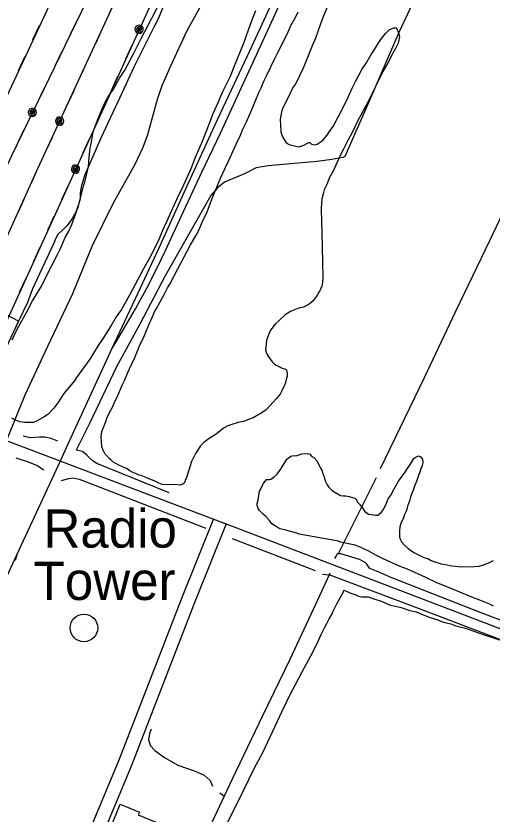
# Model space of a CAD drawing. Extents: x 3625074 to 3663148, y 511451 to 537151.
# Drawn here: x 3653719 to 3654754, y 520518 to 522253 of the extents above; entities that cross this region are included whole.
import ezdxf

# ---------------------------------------------------------------- set-up
doc = ezdxf.new("R2010")
doc.units = 0
for name, color, linetype in [('V-BLDG-OTLN', 7, 'Continuous'), ('V-RAIL-TRAK', 7, 'Continuous'), ('V-ROAD-CNTR', 7, 'Continuous'), ('V-SITE-VEGE', 7, 'Continuous'), ('V-TOPO-SHOR', 7, 'Continuous'), ('V-TOPO-TOWR', 7, 'Continuous'), ('V-TOPO-TOWR-IDEN', 7, 'Continuous'), ('V-UTIL-LINE', 7, 'Continuous')]:
    doc.layers.add(name, color=color, linetype=linetype)

msp = doc.modelspace()

# ---------------------------------------------------------------- linework, layer by layer
at = {"layer": 'V-BLDG-OTLN'}
msp.add_lwpolyline([(3654013.2, 520455.3), (3653926.1, 520491.2), (3653945.9, 520539.3), (3653987.8, 520522), (3653985.4, 520516.1), (3654030.6, 520497.5)], close=True, dxfattribs=at)
at = {"layer": 'V-RAIL-TRAK'}
for points in [[(3653815.9, 521285.9), (3653833.1, 521323), (3653916.8, 521505.7), (3653927.9, 521529.5), (3653979.1, 521639), (3654029.8, 521747.3), (3654095.4, 521891.6), (3654159.2, 522030.6), (3654227.6, 522176.9), (3654302.8, 522341.3), (3654380.8, 522510.6), (3654457.6, 522677.1), (3654542.5, 522860.5), (3654620.4, 523030.2), (3654700.3, 523203.6), (3654789.4, 523396.7)], [(3653927.9, 521529.5), (3653938.6, 521546.7), (3653949, 521563.9), (3653959.3, 521581.3), (3653969.4, 521598.8), (3653979.3, 521616.3), (3653989, 521634), (3653998.5, 521651.8), (3654007.9, 521669.6), (3654017.1, 521687.6), (3654026.1, 521705.6), (3654034.9, 521723.8), (3654043.5, 521742), (3654083.6, 521827.6), (3654123.7, 521913.1), (3654163.8, 521998.6), (3654291.3, 522275.8)], [(3652732.3, 518963.1), (3652791.5, 519088.7), (3652860.2, 519236.2), (3652931.3, 519389), (3653006.9, 519554.6), (3653078, 519706.6), (3653158, 519877.9), (3653243.2, 520062.2), (3653334.4, 520253.8), (3653417, 520430.8), (3653500.4, 520609.8), (3653578, 520774.3), (3653667.2, 520965), (3653721, 521081.3), (3653755.1, 521154.9), (3653815.9, 521285.9)], [(3653721, 521081.3), (3653717.6, 521069.4)]]:
    msp.add_lwpolyline(points, dxfattribs=at)
at = {"layer": 'V-ROAD-CNTR'}
for points in [[(3653699, 521329.7), (3653739.6, 521429.2), (3653788.5, 521535.1), (3653843.1, 521650), (3653885.3, 521752.7), (3653931.2, 521846.7), (3653978.4, 521931.1), (3653995.6, 521967.7), (3654005.8, 521995.3), (3654027.4, 522072.2), (3654037.6, 522101.8), (3654056.2, 522144.3), (3654091.7, 522221.8), (3654140.5, 522310.3)], [(3652929.5, 521621.7), (3654210.7, 521136), (3655876.2, 520498.9), (3657210.7, 519993.9), (3657249.9, 519977.3), (3657288.6, 519969.9)], [(3654148.6, 521159.8), (3654079, 520986.8), (3653942.9, 520634.8), (3653875.4, 520473.7)], [(3654176.5, 521148.6), (3654106.9, 520975.8), (3653970.8, 520623.6), (3653903.1, 520462.1)]]:
    msp.add_lwpolyline(points, dxfattribs=at)
at = {"layer": 'V-SITE-VEGE'}
for points in [[(3653711.1, 521548.7), (3653721.7, 521572.5), (3653732.4, 521590), (3653745.8, 521615.2), (3653753.1, 521629.9), (3653775.3, 521665.6), (3653787.2, 521690.8), (3653796.6, 521709), (3653809.3, 521732.8), (3653816.6, 521747.5), (3653826.5, 521771.2), (3653834.6, 521785.2), (3653841.2, 521799.9), (3653846.4, 521815.9), (3653855.7, 521840.4), (3653866.6, 521882.8), (3653870.5, 521897.4), (3653876.8, 521926), (3653878.5, 521945.4), (3653880.9, 521966.2), (3653882.8, 521975.2), (3653885.9, 521991.9), (3653887.1, 522001), (3653891.8, 522012.8), (3653897, 522026.8), (3653906.9, 522051.2), (3653914.2, 522067.3), (3653921.6, 522079.9), (3653930.4, 522092.5), (3653944.4, 522117.7), (3653955.9, 522135.3), (3653976.6, 522173.8), (3653991.9, 522203.8), (3654014.6, 522247.9), (3654026.6, 522271)], [(3654396.4, 522274.1), (3654387.1, 522251)], [(3654240.1, 522264.1), (3654228.2, 522234.8), (3654214.4, 522195), (3654192.6, 522140.6), (3654184.7, 522121.7), (3654168.7, 522088.2), (3654158.1, 522064.4), (3654147.5, 522040), (3654133.6, 522004.4), (3654124.4, 521980), (3654109.2, 521945), (3654099.3, 521920.6), (3654083.3, 521885), (3654070, 521857), (3654050.1, 521813.7), (3654038.8, 521787.8), (3654028.9, 521763.4), (3654010.2, 521727.7), (3653996.8, 521703.2), (3653966.1, 521645.8), (3653948.7, 521615), (3653937.2, 521598.9), (3653926.5, 521580), (3653910.4, 521554.7), (3653898.3, 521536.5), (3653880.2, 521507), (3653868.7, 521490.9), (3653851.2, 521467), (3653846.5, 521460), (3653823.5, 521432.5), (3653810.7, 521412.2), (3653801.9, 521400.2), (3653789, 521386.8), (3653780.8, 521381.8), (3653765.7, 521373.2), (3653757.5, 521369.6), (3653738.8, 521369.2)], [(3654126.4, 521809.6), (3654134.4, 521825), (3654142.2, 521846.7), (3654146.9, 521858.5), (3654152.1, 521871.8), (3654164.7, 521901.8), (3654173.4, 521920.7), (3654180.7, 521936), (3654197.9, 521974.5), (3654207.2, 521994), (3654212.5, 522006.6), (3654220.5, 522022.7), (3654225.8, 522034.6), (3654235.1, 522056.2), (3654241.1, 522070.9), (3654247.7, 522086.3), (3654252.3, 522096.7), (3654258.9, 522112.8), (3654264.3, 522122.6), (3654282.3, 522160.3), (3654288.2, 522172.2), (3654295.6, 522187.6), (3654310.9, 522218.4), (3654316.9, 522232.4), (3654327.6, 522251.3), (3654332.9, 522261.8)], [(3654387.1, 522251), (3654380.5, 522233.6), (3654370.7, 522205), (3654363.4, 522188.2), (3654352.9, 522162.4), (3654343.6, 522139.4), (3654327.6, 522106.5), (3654321.6, 522097.4), (3654310.2, 522074.3), (3654298.2, 522050.5), (3654295.7, 522040.8), (3654293.9, 522026.9), (3654294.1, 522017.2), (3654295.1, 522001.3), (3654298.7, 521990.3), (3654306.6, 521977.3), (3654313.6, 521973.3), (3654327.5, 521970.1), (3654335.2, 521968.8), (3654345.5, 521972.5), (3654351.6, 521976.1), (3654355.8, 521977.6), (3654358.5, 521978.3), (3654362.1, 521974.2), (3654369, 521973), (3654373.8, 521974.4), (3654382.7, 521980.2), (3654387.5, 521983.7), (3654395.6, 521993.6), (3654401, 522002), (3654410.5, 522014.6), (3654415.1, 522025.8), (3654421.1, 522035.6), (3654435.8, 522064.3), (3654441.8, 522076.2), (3654450.4, 522095.8), (3654457.7, 522110.4), (3654471.1, 522136.3), (3654480.5, 522150.4), (3654491.9, 522169.3), (3654498.6, 522179.8), (3654506.7, 522193.1), (3654512.8, 522201.6), (3654522.9, 522214.9), (3654531, 522222.7), (3654540.7, 522227), (3654546.2, 522227.1), (3654547.6, 522225.1), (3654551.3, 522216.2), (3654552.8, 522208.6), (3654550.3, 522194), (3654544.3, 522182.1), (3654534.9, 522165.3), (3654528.3, 522152), (3654516.9, 522131.7), (3654507.6, 522113.5), (3654493.6, 522084.8), (3654484.2, 522065.9), (3654468.9, 522037.2), (3654463.5, 522027.4), (3654450.2, 521999.5), (3654441.5, 521984.1), (3654432.2, 521965.2), (3654425.5, 521952.6), (3654416.9, 521933.7), (3654410.3, 521918.4), (3654400.2, 521900.2), (3654395.6, 521888.3), (3654389.6, 521875), (3654387, 521866.7), (3654384.5, 521855.5), (3654383.3, 521846.5), (3654382.8, 521834.7), (3654383.4, 521804.3), (3654384.5, 521782.8), (3654386.4, 521685.2), (3654386, 521673.4), (3654384, 521665.8), (3654380.1, 521655.3), (3654377.4, 521651.8), (3654374.7, 521646.9), (3654368.6, 521637.8), (3654365.3, 521633.5), (3654357.1, 521626.5), (3654354.3, 521625), (3654344.1, 521620), (3654334.4, 521617.7), (3654316.5, 521610.4), (3654304.9, 521603.3), (3654291.3, 521591.2), (3654283.8, 521583.5), (3654273, 521570.1), (3654268.4, 521559.6), (3654263.7, 521547.8), (3654263.2, 521539.4), (3654262.1, 521527), (3654263.6, 521522.1), (3654265.7, 521517.3), (3654267.9, 521513.2), (3654272.9, 521506.4), (3654276.4, 521500.9)], [(3654276.4, 521500.9), (3654281.4, 521496.2), (3654284.9, 521494.2), (3654292.6, 521490.2), (3654298.2, 521487.5), (3654305.1, 521484.9), (3654307.3, 521482.8), (3654308.8, 521476.6), (3654308.9, 521469), (3654307.6, 521465.5), (3654305, 521456.5), (3654303.1, 521450.2), (3654297.7, 521438.3), (3654293.7, 521430.6), (3654284.9, 521420.7), (3654279.5, 521414.4), (3654270.7, 521404.5), (3654263.2, 521396.8), (3654251.6, 521388.9), (3654247.5, 521386.8), (3654235.2, 521379.6), (3654226.9, 521376.7), (3654213.9, 521371.6), (3654202.8, 521369.3), (3654188.4, 521364.8), (3654180.1, 521361.9), (3654170.5, 521356.9), (3654165.1, 521351.9), (3654152.1, 521342.7), (3654141.8, 521336.2), (3654128.2, 521326.3), (3654120.7, 521318.5), (3654110, 521301.7), (3654104.6, 521291.9), (3654101.3, 521284.2), (3654095.4, 521265.4), (3654093.4, 521261.2), (3654090.2, 521249.3), (3654087.5, 521243.8), (3654085.6, 521238.2), (3654082.2, 521235.3), (3654075.3, 521233.1), (3654066.3, 521234.3), (3654040.6, 521233.8), (3654037.2, 521234.5), (3654030.2, 521237.1), (3654023.2, 521241.1), (3654010.6, 521245.7), (3654002.2, 521249.7), (3653991.8, 521253.7), (3653986.9, 521254.9), (3653979.9, 521258.3), (3653975, 521259.6), (3653966.6, 521264.2), (3653961, 521268.3), (3653951.2, 521272.9), (3653944.3, 521275.6), (3653935.1, 521280.9), (3653930.2, 521283.6), (3653925.3, 521288.4), (3653922.5, 521290.4), (3653916.1, 521297.2), (3653913.3, 521300.6), (3653909, 521308.8), (3653906.1, 521316.4), (3653905.1, 521328.8), (3653905, 521337.1), (3653906.1, 521349.6), (3653909.4, 521358.7), (3653914.7, 521371.3), (3653917.3, 521378.9), (3653921.9, 521389.4), (3653926, 521395.7), (3653930, 521404.1), (3653932.6, 521411.8), (3653938.6, 521423), (3653943.3, 521432.8), (3653950.5, 521450.2), (3653955.9, 521462.1), (3653962.5, 521478.2), (3653966.5, 521485.9), (3653971.8, 521498.4), (3653977.8, 521510.3), (3653984.4, 521526.4), (3653989, 521538.2), (3653997.7, 521555), (3654002.9, 521569), (3654010.2, 521586.4), (3654013.6, 521592.7), (3654021.5, 521611.6), (3654024.8, 521617.2), (3654040.9, 521645.9), (3654048.9, 521662), (3654053.6, 521669.7), (3654062.3, 521686.5), (3654064.3, 521689.3), (3654099, 521755.8), (3654110.4, 521775.4), (3654114.4, 521781), (3654121, 521797.8), (3654126.4, 521809.6)], [(3653738.8, 521369.2), (3653727.7, 521370.4), (3653720, 521373.7), (3653710.2, 521378.4)], [(3654532.2, 521066.1), (3654516.1, 521073.4), (3654501.4, 521080.8), (3654486.7, 521089.5), (3654467.8, 521098.1), (3654456.7, 521102.8), (3654442.1, 521105.2), (3654432.3, 521107.8), (3654422.6, 521109.7), (3654420.5, 521111.1), (3654335, 521126.7), (3654330.1, 521128.7), (3654314.1, 521133.2), (3654305.7, 521135.1), (3654293.9, 521138.4), (3654286.9, 521141.7), (3654275.7, 521149.1), (3654270.7, 521155.9), (3654262.9, 521164.8), (3654256.6, 521170.2), (3654248.8, 521177.6), (3654246, 521182.4), (3654243.8, 521188.6), (3654243.7, 521192.8), (3654245.6, 521201.1), (3654247.5, 521210.9), (3654248.7, 521219.9), (3654250, 521222), (3654254.7, 521231.8), (3654257.4, 521236.7), (3654261.4, 521241.6), (3654264.1, 521245.1), (3654270.4, 521245.2), (3654273.8, 521246), (3654280.6, 521251), (3654287.4, 521256.7), (3654294.2, 521267.2), (3654298.2, 521272.8), (3654303.6, 521282.6), (3654308.3, 521289.6), (3654317.1, 521296), (3654319.9, 521296.8), (3654331, 521297.7), (3654340.6, 521301.3), (3654353, 521301.6), (3654357.9, 521300.3), (3654362.9, 521295.5), (3654367.8, 521292.2), (3654374.1, 521285.4), (3654381.4, 521270.3), (3654384.2, 521265.5), (3654386.5, 521257.9), (3654388.6, 521253.1), (3654392.3, 521240.7), (3654395.9, 521233.8), (3654398.8, 521229.7), (3654405.8, 521222.3), (3654410.8, 521218.2), (3654424.8, 521210.9), (3654431.7, 521209.6), (3654436.6, 521209.7), (3654443.5, 521208.5), (3654448.4, 521207.2), (3654456.1, 521204.6), (3654458.2, 521202.5), (3654460.3, 521199.8), (3654461.8, 521195.7), (3654466, 521191.6), (3654470.3, 521186.1), (3654473.1, 521182), (3654477.4, 521176.6), (3654480.2, 521174.5), (3654485.8, 521169.8), (3654492.1, 521169.2), (3654501.1, 521168), (3654505.9, 521168.1), (3654514.1, 521174.5), (3654518.8, 521181.5), (3654524.8, 521194.1), (3654528.8, 521203.2), (3654534.2, 521211.6), (3654540.9, 521223.5), (3654550.9, 521241.7), (3654557, 521249.5), (3654565.8, 521261.4), (3654570.5, 521269.1), (3654577.9, 521280.3), (3654584.6, 521290.9), (3654587.3, 521293), (3654594.2, 521296.6), (3654599, 521294.6), (3654603.3, 521289.8), (3654603.5, 521281.5), (3654602.2, 521276), (3654599.6, 521268.3), (3654597.6, 521262), (3654593, 521249.5), (3654590.4, 521241.1), (3654585.7, 521230.6), (3654583.1, 521222.3), (3654577.2, 521207.6)], [(3654577.2, 521207.6), (3654574.6, 521199.2), (3654570.7, 521187.4), (3654569.4, 521181.1), (3654567.4, 521176.3), (3654564.1, 521169.3), (3654562.8, 521164.4), (3654559.5, 521156.7), (3654556.8, 521151.8), (3654554.2, 521142.1), (3654553, 521133.7), (3654553.3, 521119.9), (3654555.5, 521114.4), (3654557.6, 521109.6), (3654564.7, 521102.1), (3654571.8, 521095.3), (3654584.4, 521086.6), (3654592.8, 521082.6), (3654606.1, 521075.9), (3654614.4, 521073.3), (3654622.1, 521069.3), (3654629.8, 521066), (3654643.8, 521062.1), (3654652.8, 521060.2), (3654666.7, 521057.7), (3654674.3, 521057.1), (3654688.2, 521055.3), (3654715.2, 521055.9), (3654726.3, 521056.8), (3654733.8, 521059), (3654747.6, 521064.1), (3654757.2, 521069.2)], [(3654757.1, 520970.1), (3654749.4, 520974.1), (3654727.7, 520982.7), (3654713.8, 520988), (3654675.4, 521003.8), (3654650.9, 521014.4), (3654634.2, 521021), (3654610.4, 521032.4), (3654594.3, 521039.7), (3654570.6, 521050.3), (3654554.5, 521056.2), (3654532.2, 521066.1)], [(3654417, 520974.7), (3654423.8, 520988.1), (3654431.4, 521000.8), (3654432.1, 521004.7), (3654447, 520998), (3654458, 520994.3), (3654464.3, 520992), (3654471.4, 520990.6), (3654476.9, 520989.9), (3654485.4, 520990.1), (3654493.3, 520987.1), (3654515.3, 520979.8), (3654531.1, 520973), (3654543.6, 520970.2), (3654557, 520967.3), (3654575.8, 520960.6), (3654589.2, 520957.8), (3654606.5, 520950.3), (3654619.9, 520945.1), (3654636.4, 520940), (3654648.1, 520935.5), (3654664.6, 520931.9), (3654675.6, 520927.5), (3654696.8, 520922.4), (3654712.6, 520916.5), (3654736.9, 520907.6), (3654753.4, 520902.4), (3654777, 520894.3)], [(3654169.8, 520479.5), (3654190.1, 520521.3), (3654203.6, 520548.1), (3654237.4, 520616.7), (3654257, 520653), (3654297.5, 520740.5), (3654316.2, 520779.1), (3654326.8, 520799.6), (3654341.8, 520827.2), (3654365.2, 520871.4), (3654377.2, 520895.1), (3654383.2, 520908.5), (3654390.7, 520924.2), (3654395.2, 520932.1), (3654400.5, 520942.4), (3654405.8, 520951.9), (3654408.8, 520958.9), (3654417, 520974.7)]]:
    msp.add_lwpolyline(points, dxfattribs=at)
at = {"layer": 'V-TOPO-SHOR'}
for p, q in [((3654502.3, 521249.1), (3654419.8, 521083.8)), ((3654189.5, 521117.3), (3654369.9, 521047.8)), ((3654385.6, 521039.7), (3654400.4, 521038.4)), ((3654401.8, 521042), (3654400.4, 521038.4)), ((3654162.7, 520563.9), (3654172, 520556.9))]:
    msp.add_line(p, q, dxfattribs=at)
for points in [[(3654805.8, 522752.7), (3654729.1, 522589.4), (3654699.5, 522528.3), (3654617.8, 522357.9), (3654551.7, 522217), (3654485.2, 522062.6), (3654434, 521947.7), (3654429.7, 521945.3), (3654405.7, 521941.3), (3654374.5, 521936.3), (3654268, 521927.1), (3654241.5, 521923), (3654216.1, 521909.9), (3654172.6, 521891.6), (3654157.8, 521879.5), (3654142.7, 521862.9), (3654043.7, 521688.2), (3653988.8, 521582.7), (3653938, 521490.4), (3653878.4, 521365.8), (3653850.6, 521309.4)], [(3654214.5, 522653.2), (3654177.6, 522577.4), (3654136.3, 522488.4), (3654124.2, 522460.5), (3654115.5, 522439), (3654107.5, 522421.4), (3654102.6, 522408.7), (3654095.4, 522394.7), (3654090.9, 522382.3), (3654087.6, 522370.4), (3654083.9, 522355.3), (3654082.2, 522341.4), (3654080.8, 522331.5), (3654076.6, 522322.7), (3654068.5, 522314.7), (3654060.3, 522308.6), (3654051.4, 522299.7), (3654045.7, 522288.1), (3654037, 522267.8), (3654028.7, 522246.7), (3654018.4, 522227.5), (3653975.8, 522141.6), (3653950, 522087)], [(3654910.2, 522105.4), (3654827.5, 521929.8), (3654748.9, 521764.5), (3654674.8, 521610.8), (3654606.8, 521466.3), (3654511, 521268.3)], [(3653950, 522087), (3653904.1, 521987.6), (3653869.3, 521907.8), (3653861.8, 521884.7), (3653859, 521868.9), (3653858.8, 521855.4), (3653855.5, 521843.1), (3653849.2, 521825.2), (3653839.6, 521809.2), (3653829.9, 521796.7), (3653821.4, 521787.9), (3653810.2, 521777.8), (3653806.3, 521770.2), (3653801.8, 521759), (3653755.1, 521659.6), (3653744.3, 521629.8), (3653725.3, 521589.7), (3653691.9, 521518.8), (3653640.6, 521410.6)], [(3653725.3, 521589.7), (3653653.4, 521627.4), (3653570.5, 521661), (3653478.5, 521697.9), (3653351.7, 521749.8)], [(3653810.4, 521328.5), (3653796.1, 521334.4), (3653782.5, 521337.3), (3653770.9, 521337.1), (3653760.2, 521336.5), (3653750.2, 521335.9), (3653734.9, 521339.8)], [(3654052.5, 521216), (3653895.5, 521279.8), (3653885.4, 521286.4), (3653873.2, 521298.5), (3653863.9, 521305.9), (3653850.6, 521309.4)], [(3653719.5, 521292.3), (3653748.3, 521283.3), (3653765.2, 521276.1), (3653779.7, 521266)], [(3653818.4, 521243.3), (3653834.7, 521247.6), (3653843.8, 521248.6), (3653856.6, 521246), (3653868.2, 521241.5), (3654010.3, 521186.5), (3654132.3, 521139.5)], [(3654885.5, 520897), (3654730.6, 520955.7), (3654536.7, 521031.2), (3654503, 521046), (3654488.5, 521052.1), (3654484.8, 521056.8), (3654482, 521061.2), (3654478.3, 521065.1), (3654466.2, 521071.6), (3654425.8, 521083.9), (3654419.8, 521083.8), (3654417.4, 521083.4), (3654415.9, 521081), (3654412, 521073.7)], [(3654400.4, 521038.4), (3654370.2, 520973.3), (3654314.4, 520853.9), (3654255, 520731.7), (3654189.2, 520593.8), (3654172, 520556.9), (3654124.6, 520455.9), (3654051.9, 520305.5), (3654038, 520275.8), (3653984.6, 520162), (3653908.8, 520006), (3653822.6, 519831), (3653735.8, 519648.1), (3653661.5, 519498.1), (3653596.9, 519359), (3653532, 519218.8), (3653464.6, 519079.6), (3653411.7, 518956.7), (3653342.1, 518807.2)], [(3655178.9, 520741.2), (3654993.6, 520811.3), (3654801.7, 520886), (3654606.3, 520960.6), (3654438.6, 521023.4), (3654400.4, 521038.4)], [(3654013.1, 520702.6), (3654009.7, 520693.4), (3654007.5, 520679.2), (3654011.8, 520666.1), (3654021.6, 520656.1), (3654042.2, 520640.8), (3654071.5, 520624.6), (3654108.8, 520611.1), (3654128.8, 520602.4), (3654141.7, 520591), (3654147, 520578.4)]]:
    msp.add_lwpolyline(points, dxfattribs=at)
at = {"layer": 'V-TOPO-TOWR'}
msp.add_line((3653867.2, 520922.7), (3653867.2, 520922.7), dxfattribs=at)
msp.add_circle((3653867.2, 520922.7), 30, dxfattribs=at)
at = {"layer": 'V-UTIL-LINE'}
for points in [[(3659771.1, 529450.8), (3657365.1, 528146.3), (3656699.1, 527790), (3656427.1, 527839), (3656327.5, 527630.3), (3656207.2, 527529.3), (3656013.8, 527060.1), (3655819.7, 526594.4), (3655623.7, 526137.8), (3655417.3, 525655), (3655218.7, 525191.1), (3655001.9, 524723.1), (3654787.3, 524262), (3654583.4, 523800.7), (3654361.6, 523341.6), (3654147.9, 522884.1), (3653919.5, 522383.1), (3653709.5, 521948.9), (3653498.5, 521494.6), (3653068.3, 520569.6), (3652663.4, 519678), (3651448.8, 517085.6)], [(3656277.2, 527897.8), (3656156.6, 527548.5), (3655755.9, 526641.3), (3655554.1, 526173.8), (3655354.7, 525697.2), (3654938.7, 524741.6), (3654301.9, 523369), (3653663.1, 522002.8), (3653424.5, 521499.8), (3652805, 520147.4), (3651873.3, 518122), (3651389.9, 517085)], [(3656593.7, 527803.8), (3655527.1, 525607.7), (3652897.2, 519829.4), (3651602.8, 517087.1)], [(3655691.9, 526101.8), (3655057, 524706.2), (3654410.7, 523315.7), (3653766.4, 521920.5), (3653279.9, 520844.6), (3652474, 519103.5), (3651527.9, 517086.4)], [(3653851.4, 522242.3), (3653836.6, 522211.7)], [(3653770.1, 522231.7), (3653755.7, 522200.9)], [(3653907, 522225), (3653892.7, 522194.1)], [(3653987.1, 522224), (3653990, 522224.5), (3653988.3, 522226.2), (3653985.6, 522225.6), (3653984.7, 522222.9), (3653987.7, 522221.3), (3653992.2, 522222.8), (3653992.1, 522227.1), (3653988.4, 522230.2), (3653984, 522228.8), (3653981.4, 522225.3), (3653982.6, 522220.6), (3653987.5, 522218), (3653995.3, 522220.3), (3653996.1, 522223.7), (3653995.6, 522227.2), (3653993.7, 522230.2), (3653990.9, 522232.2), (3653987.4, 522233), (3653984, 522232.5), (3653981, 522230.6), (3653978.9, 522227.8), (3653978.1, 522224.3), (3653978.7, 522220.9), (3653980.5, 522217.9), (3653983.4, 522215.8), (3653986.8, 522215), (3653990.3, 522215.6), (3653993.3, 522217.5), (3653995.3, 522220.3)], [(3653971, 522188.5), (3653956.9, 522157.6)], [(3653819.2, 522175.7), (3653804.4, 522145.1)], [(3653738.8, 522164.7), (3653724.4, 522133.9)], [(3653876, 522157.8), (3653861.7, 522126.9)], [(3653940.3, 522121.2), (3653926.2, 522090.2)], [(3653787, 522109.1), (3653772.2, 522078.5)], [(3653845, 522090.6), (3653830.7, 522059.7)], [(3653755.2, 522043.4), (3653758, 522043.8), (3653756.4, 522045.5), (3653753.7, 522045), (3653752.8, 522042.3), (3653755.7, 522040.6), (3653760.2, 522042.1), (3653760.3, 522046.3), (3653756.6, 522049.5), (3653752.2, 522048.3), (3653749.5, 522044.7), (3653750.6, 522040.1), (3653755.4, 522037.4), (3653763.3, 522039.5), (3653764.2, 522042.9), (3653763.7, 522046.3), (3653761.9, 522049.4), (3653759.1, 522051.5), (3653755.7, 522052.4), (3653752.2, 522051.9), (3653749.2, 522050.1), (3653747.1, 522047.3), (3653746.2, 522043.9), (3653746.7, 522040.4), (3653748.5, 522037.4), (3653751.3, 522035.3), (3653754.7, 522034.4), (3653758.2, 522034.9), (3653761.2, 522036.7), (3653763.3, 522039.5)], [(3653909.7, 522053.8), (3653895.6, 522022.9)], [(3653814.3, 522024.3), (3653817.2, 522024.8), (3653815.5, 522026.5), (3653812.8, 522025.9), (3653811.9, 522023.2), (3653814.9, 522021.6), (3653819.4, 522023.1), (3653819.4, 522027.4), (3653815.7, 522030.5), (3653811.3, 522029.2), (3653808.6, 522025.6), (3653809.8, 522020.9), (3653814.7, 522018.3), (3653822.5, 522020.6), (3653823.3, 522024), (3653822.8, 522027.5), (3653821, 522030.4), (3653818.1, 522032.5), (3653814.7, 522033.3), (3653811.2, 522032.8), (3653808.2, 522031), (3653806.2, 522028.1), (3653805.4, 522024.7), (3653805.9, 522021.2), (3653807.7, 522018.2), (3653810.6, 522016.2), (3653814, 522015.3), (3653817.5, 522015.9), (3653820.5, 522017.7), (3653822.5, 522020.6)], [(3653738.2, 522008.3), (3653723.4, 521977.7)], [(3653798, 521988.9), (3653783.7, 521958.1)], [(3653879, 521986.5), (3653864.9, 521955.5)], [(3653848.8, 521920), (3653851.6, 521920.6), (3653849.9, 521922.2), (3653847.3, 521921.6), (3653846.3, 521918.9), (3653849.4, 521917.3), (3653853.8, 521918.8), (3653853.8, 521923.1), (3653850.1, 521926.2), (3653845.7, 521924.8), (3653843, 521921.3), (3653844.3, 521916.6), (3653849.1, 521914), (3653857, 521916.3), (3653857.8, 521919.7), (3653857.2, 521923.2), (3653855.3, 521926.2), (3653852.5, 521928.2), (3653849.1, 521929), (3653845.6, 521928.5), (3653842.6, 521926.6), (3653840.6, 521923.8), (3653839.8, 521920.4), (3653840.3, 521916.9), (3653842.2, 521913.9), (3653845, 521911.9), (3653848.5, 521911.1), (3653851.9, 521911.6), (3653854.9, 521913.5), (3653857, 521916.3)], [(3653767, 521921.8), (3653766.4, 521920.5), (3653753, 521890.8)], [(3653832.6, 521884.5), (3653818.5, 521853.6)], [(3653736.5, 521854.3), (3653722.5, 521823.3)], [(3653802, 521817.2), (3653787.9, 521786.3)], [(3653771.3, 521749.8), (3653757.2, 521718.9)], [(3653740.6, 521682.5), (3653726.6, 521651.5)]]:
    msp.add_lwpolyline(points, dxfattribs=at)

# ---------------------------------------------------------------- texts
at = {"layer": 'V-TOPO-TOWR-IDEN'}
for s, p in [('Radio', (3653779.3, 521097.2)), ('Tower', (3653757.9, 520983.4))]:
    msp.add_text(s, height=83, dxfattribs=at).set_placement(p)

doc.saveas('drawing.dxf')
